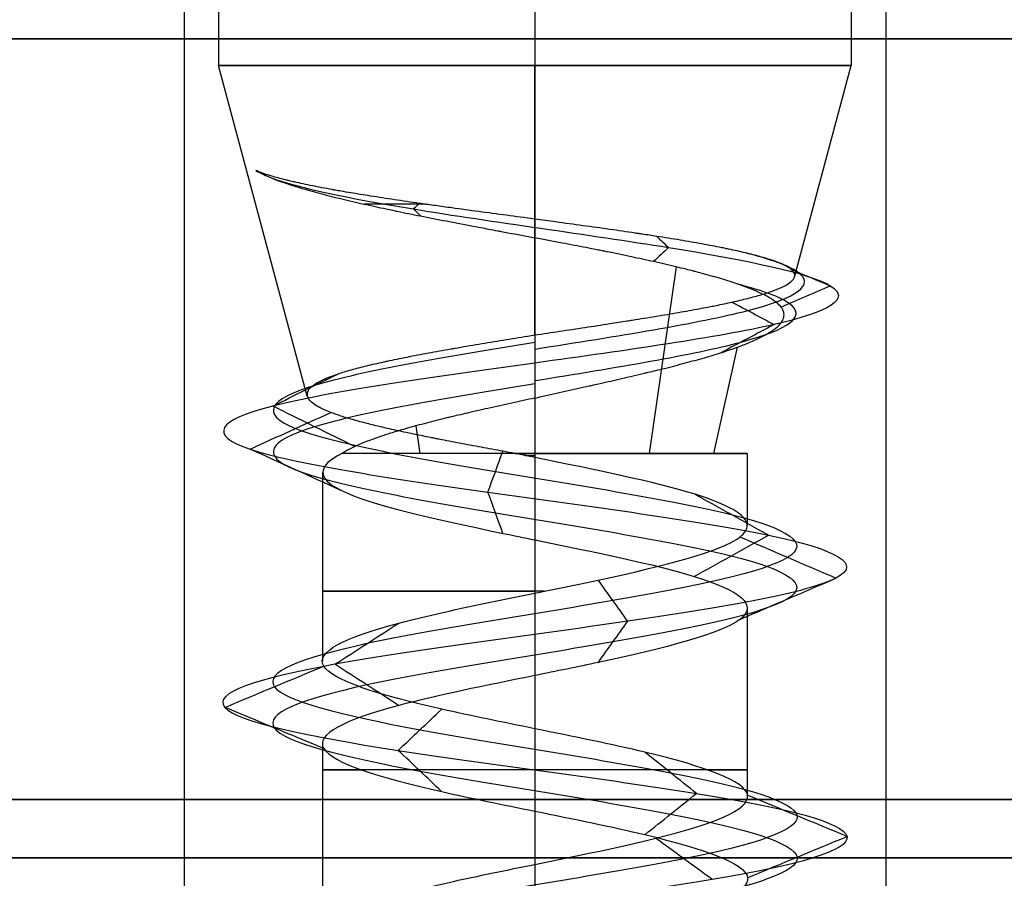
# Model space of a CAD drawing. Header units: millimetres. Extents: x -429 to 422, y -262 to 259.
# Tile 472 of 656: x 120.47 to 128.89, y 195.39 to 202.73. Entities that reach past the tile are written whole.
import ezdxf

# ---------------------------------------------------------------- set-up
doc = ezdxf.new("R2010")
doc.units = ezdxf.units.MM
doc.layers.add('Default', color=7, linetype='Continuous', true_color=0x000000)

msp = doc.modelspace()

# ---------------------------------------------------------------- linework, layer by layer
at = {"layer": 'Default', "color": 9, "true_color": 0xbebcba}
for p, q in [((122.1681, 208.6229, 776.8222), (122.1681, 202.3376, 776.8222)), ((124.8726, 208.6229, 779.5267), (124.8726, 202.3376, 779.5267)), ((124.8726, 208.6229, 774.1177), (124.8726, 202.3376, 774.1177)), ((127.5771, 208.6229, 776.8222), (127.5771, 202.3376, 776.8222)), ((122.9255, 199.5108, 776.8222), (122.1681, 202.3376, 776.8222)), ((124.8726, 201.0239, 779.1747), (124.8726, 202.3376, 779.5267)), ((124.8726, 200.0336, 774.735), (124.8726, 202.3376, 774.1177)), ((127.0922, 200.5283, 776.8222), (127.5771, 202.3376, 776.8222)), ((125.8525, 199.0212, 778.351), (126.0831, 200.6155, 778.7107)), ((126.4014, 199.0212, 775.8423), (126.6063, 199.9297, 775.7109)), ((123.8927, 199.0212, 775.2934), (123.8586, 199.2571, 775.2402)), ((124.8726, 199.0212, 775.0063), (124.8726, 197.8285, 775.0063)), ((126.6885, 199.0212, 776.8222), (126.6879, 198.4078, 776.8222)), ((123.0567, 198.862, 776.8222), (123.0567, 197.2475, 776.8222)), ((126.6885, 197.702, 776.8222), (126.6885, 196.0887, 776.8222)), ((124.8726, 197.1233, 775.0083), (124.8726, 195.5099, 775.0103)), ((123.0567, 196.5438, 776.8222), (123.0567, 194.9315, 776.8222))]:
    msp.add_line(p, q, dxfattribs=at)
at = {"layer": 'Default', "color": 9, "true_color": 0xbebcba, "extrusion": (0, -1, 0)}
for centre, radius, start, end in [((124.8726, 776.8222, -202.3376), 2.7045, 90, 180), ((124.8726, 776.8222, -202.3376), 2.7045, 180, 270), ((124.8726, 776.8222, -201.1519), 2.3868, 113.11621, 127.68407)]:
    msp.add_arc(centre, radius, start, end, dxfattribs=at)
at = {"layer": 'Default', "color": 9, "true_color": 0xbebcba, "extrusion": (0, 1, 0)}
for centre, radius, start, end in [((-124.8726, 776.8222, 202.3376), 2.7045, 90, 180), ((-124.8726, 776.8222, 202.3376), 2.7045, 180, 270), ((-124.8726, 776.8222, 199.0212), 1.8159, 180, 335.32381), ((-124.8726, 776.8222, 199.0212), 1.8159, 84.67619, 90), ((-124.8726, 776.8222, 199.0212), 1.8159, 90, 180), ((-124.8726, 776.8222, 197.845), 1.8159, 267.44382, 90), ((-124.8726, 776.8222, 196.3167), 1.8159, 270, 35.24082), ((-124.8726, 776.8222, 196.3167), 1.8159, 144.57678, 270)]:
    msp.add_arc(centre, radius, start, end, dxfattribs=at)
at = {"layer": 'Default'}
for points in [[(121.8726, 208.0648, 776.8222), (121.8726, 201.5648, 776.8222), (121.8726, 195.0648, 776.8222)], [(124.8726, 208.0648, 779.8222), (124.8726, 201.5648, 779.8222), (124.8726, 195.0648, 779.8222)], [(124.8726, 208.0648, 773.8222), (124.8726, 201.5648, 773.8222), (124.8726, 195.0648, 773.8222)], [(127.8726, 208.0648, 776.8222), (127.8726, 201.5648, 776.8222), (127.8726, 195.0648, 776.8222)], [(-427.1274, 202.5648, 1343.8222), (-3.1274, 202.5648, 1343.8222), (420.8726, 202.5648, 1343.8222)], [(420.8726, 202.5648, 771.8222), (-3.1274, 202.5648, 771.8222), (-427.1274, 202.5648, 771.8222)], [(-427.1274, 196.0648, 1343.8222), (-3.1274, 196.0648, 1343.8222), (420.8726, 196.0648, 1343.8222)], [(420.8726, 196.0648, 771.8222), (-3.1274, 196.0648, 771.8222), (-427.1274, 196.0648, 771.8222)], [(-427.1274, 195.5648, 1343.3222), (-3.1274, 195.5648, 1343.3222), (420.8726, 195.5648, 1343.3222)], [(420.8726, 195.5648, 772.3222), (-3.1274, 195.5648, 772.3222), (-427.1274, 195.5648, 772.3222)]]:
    msp.add_open_spline(points, degree=2, dxfattribs=at)
at = {"layer": 'Default', "color": 9, "true_color": 0xbebcba}
for points, knots in [([(122.4869, 201.4394, 777.4377), (122.51, 201.4255, 777.5127), (122.537, 201.4116, 777.5864), (122.5674, 201.3977, 777.6585), (122.599, 201.3833, 777.7333), (122.6343, 201.3689, 777.8063), (122.6732, 201.3545, 777.8775), (122.7123, 201.34, 777.9491), (122.755, 201.3254, 778.0188), (122.801, 201.3108, 778.0863), (122.8347, 201.3001, 778.1357), (122.8701, 201.2894, 778.1838), (122.9073, 201.2786, 778.2308), (122.9198, 201.275, 778.2465), (122.9325, 201.2714, 778.2621), (122.9453, 201.2678, 778.2775), (122.9531, 201.2656, 778.2868), (122.9609, 201.2635, 778.296), (122.9687, 201.2613, 778.3052), (123.0212, 201.2468, 778.3664), (123.0764, 201.2323, 778.4248), (123.1343, 201.2178, 778.4804), (123.192, 201.2033, 778.5359), (123.2524, 201.1888, 778.5885), (123.3151, 201.1742, 778.6379), (123.377, 201.1599, 778.6867), (123.4413, 201.1455, 778.7325), (123.5077, 201.131, 778.7749), (123.5383, 201.1243, 778.7945), (123.5693, 201.1177, 778.8134), (123.6009, 201.111, 778.8315), (123.6195, 201.107, 778.8422), (123.6383, 201.1031, 778.8527), (123.6573, 201.0991, 778.8629), (123.6702, 201.0964, 778.8699), (123.6831, 201.0937, 778.8767), (123.6961, 201.091, 778.8834), (123.761, 201.0775, 778.9167), (123.8274, 201.0641, 778.9469), (123.895, 201.0506, 778.9736), (123.9667, 201.0363, 779.002), (124.0398, 201.022, 779.0266), (124.1141, 201.0077, 779.0474), (124.1901, 200.993, 779.0687), (124.2673, 200.9783, 779.0861), (124.3454, 200.9636, 779.0995), (124.3886, 200.9554, 779.107), (124.4321, 200.9472, 779.1133), (124.4758, 200.939, 779.1183), (124.502, 200.934, 779.1213), (124.5283, 200.9291, 779.1239), (124.5546, 200.9242, 779.1261), (124.5644, 200.9223, 779.1269), (124.5742, 200.9205, 779.1276), (124.5841, 200.9186, 779.1283), (124.6618, 200.9041, 779.1337), (124.7395, 200.8895, 779.1353), (124.8171, 200.875, 779.1332), (124.8352, 200.8716, 779.1327), (124.8533, 200.8682, 779.132), (124.8726, 200.8644, 779.132)], [-4.145818, -4.145818, -4.145818, -4.145818, -3.836571, -3.836571, -3.836571, -3.516721, -3.516721, -3.516721, -3.19456, -3.19456, -3.19456, -2.958659, -2.958659, -2.958659, -2.879417, -2.879417, -2.879417, -2.831762, -2.831762, -2.831762, -2.514562, -2.514562, -2.514562, -2.198864, -2.198864, -2.198864, -1.887719, -1.887719, -1.887719, -1.744247, -1.744247, -1.744247, -1.65928, -1.65928, -1.65928, -1.601489, -1.601489, -1.601489, -1.313839, -1.313839, -1.313839, -1.009245, -1.009245, -1.009245, -0.696967, -0.696967, -0.696967, -0.523376, -0.523376, -0.523376, -0.419215, -0.419215, -0.419215, -0.380247, -0.380247, -0.380247, -0.073117, -0.073117, -0.073117, 0, 0, 0, 0]), ([(124.8726, 201.0239, 779.1747), (124.8706, 201.0242, 779.1738), (124.8699, 201.0243, 779.1738), (124.8692, 201.0244, 779.1738), (124.7892, 201.035, 779.1766), (124.7093, 201.0457, 779.1754), (124.6298, 201.0563, 779.1704), (124.5502, 201.0669, 779.1654), (124.471, 201.0775, 779.1565), (124.3925, 201.0881, 779.1436), (124.3151, 201.0985, 779.131), (124.2384, 201.1089, 779.1146), (124.1627, 201.1193, 779.0944), (124.1152, 201.1258, 779.0817), (124.068, 201.1323, 779.0675), (124.0214, 201.1388, 779.0517), (124.001, 201.1417, 779.0448), (123.9807, 201.1445, 779.0377), (123.9604, 201.1474, 779.0302), (123.9484, 201.1491, 779.0258), (123.9365, 201.1508, 779.0212), (123.9246, 201.1525, 779.0166), (123.9107, 201.1544, 779.0112), (123.8968, 201.1564, 779.0056), (123.883, 201.1584, 778.9999), (123.811, 201.1687, 778.9703), (123.7407, 201.179, 778.9369), (123.6724, 201.1892, 778.9), (123.602, 201.1998, 778.8621), (123.5336, 201.2103, 778.8205), (123.4674, 201.2208, 778.7756), (123.4095, 201.23, 778.7363), (123.3532, 201.2392, 778.6944), (123.2988, 201.2483, 778.65), (123.2707, 201.253, 778.6272), (123.2432, 201.2578, 778.6038), (123.2162, 201.2625, 778.5797), (123.1995, 201.2654, 778.5649), (123.183, 201.2683, 778.5498), (123.1668, 201.2712, 778.5345), (123.1571, 201.2729, 778.5254), (123.1475, 201.2747, 778.5162), (123.1379, 201.2764, 778.507), (123.0794, 201.287, 778.4502), (123.0237, 201.2976, 778.3906), (122.971, 201.3081, 778.3285), (122.916, 201.3191, 778.2636), (122.8643, 201.3301, 778.1959), (122.8161, 201.3411, 778.1257), (122.8013, 201.3444, 778.1042), (122.7869, 201.3478, 778.0825), (122.7728, 201.3512, 778.0606), (122.7614, 201.3539, 778.0427), (122.7501, 201.3566, 778.0248), (122.7392, 201.3593, 778.0066), (122.6966, 201.3699, 777.9365), (122.6577, 201.3804, 777.8645), (122.6224, 201.3909, 777.7907), (122.5879, 201.4012, 777.7185), (122.557, 201.4114, 777.6446), (122.5299, 201.4217, 777.5694), (122.5143, 201.4276, 777.5259), (122.4999, 201.4335, 777.482), (122.4869, 201.4394, 777.4377)], [-4.147836, -4.147836, -4.147836, -4.147836, -4.143142, -4.143142, -4.143142, -3.830207, -3.830207, -3.830207, -3.518241, -3.518241, -3.518241, -3.211204, -3.211204, -3.211204, -3.018406, -3.018406, -3.018406, -2.93403, -2.93403, -2.93403, -2.883995, -2.883995, -2.883995, -2.825511, -2.825511, -2.825511, -2.520907, -2.520907, -2.520907, -2.207682, -2.207682, -2.207682, -1.933053, -1.933053, -1.933053, -1.791441, -1.791441, -1.791441, -1.704077, -1.704077, -1.704077, -1.652038, -1.652038, -1.652038, -1.332918, -1.332918, -1.332918, -0.999628, -0.999628, -0.999628, -0.897575, -0.897575, -0.897575, -0.814621, -0.814621, -0.814621, -0.49401, -0.49401, -0.49401, -0.18083, -0.18083, -0.18083, 0, 0, 0, 0]), ([(127.0922, 200.5283, 776.8222), (127.0927, 200.5297, 776.832), (127.093, 200.5311, 776.8417), (127.0934, 200.5325, 776.8515), (127.0958, 200.5433, 776.9278), (127.0944, 200.554, 777.0039), (127.0889, 200.5648, 777.0796), (127.0837, 200.5751, 777.1524), (127.0748, 200.5854, 777.2248), (127.0622, 200.5956, 777.2965), (127.0491, 200.6063, 777.3708), (127.032, 200.6169, 777.4444), (127.011, 200.6275, 777.517), (127.0006, 200.6328, 777.553), (126.9892, 200.638, 777.5888), (126.977, 200.6433, 777.6243), (126.9711, 200.6458, 777.6412), (126.965, 200.6483, 777.6581), (126.9588, 200.6508, 777.6749), (126.9547, 200.6524, 777.6857), (126.9506, 200.654, 777.6965), (126.9464, 200.6557, 777.7072), (126.9186, 200.6663, 777.7785), (126.8872, 200.677, 777.8482), (126.8524, 200.6876, 777.9162), (126.8172, 200.6984, 777.985), (126.7785, 200.7091, 778.052), (126.7366, 200.7198, 778.1171), (126.6948, 200.7304, 778.182), (126.6497, 200.7411, 778.2449), (126.6016, 200.7518, 778.3055), (126.578, 200.757, 778.3353), (126.5536, 200.7622, 778.3646), (126.5285, 200.7675, 778.3932), (126.5168, 200.7699, 778.4067), (126.5049, 200.7724, 778.4199), (126.4929, 200.7748, 778.4331), (126.4853, 200.7764, 778.4413), (126.4777, 200.7779, 778.4495), (126.4701, 200.7794, 778.4576), (126.4163, 200.7902, 778.5148), (126.3597, 200.801, 778.5691), (126.3007, 200.8117, 778.6203), (126.2408, 200.8225, 778.6722), (126.1784, 200.8334, 778.721), (126.1136, 200.8442, 778.7663), (126.0488, 200.855, 778.8116), (125.9816, 200.8658, 778.8535), (125.9123, 200.8766, 778.8916), (125.8727, 200.8827, 778.9133), (125.8324, 200.8889, 778.9338), (125.7914, 200.8951, 778.9531), (125.7811, 200.8966, 778.9579), (125.7707, 200.8982, 778.9627), (125.7603, 200.8997, 778.9674), (125.7499, 200.9013, 778.9721), (125.7395, 200.9028, 778.9767), (125.729, 200.9044, 778.9813), (125.6579, 200.9149, 779.0121), (125.5852, 200.9254, 779.0392), (125.5114, 200.9359, 779.0625), (125.4366, 200.9466, 779.0863), (125.3605, 200.9572, 779.1062), (125.2836, 200.9677, 779.1223), (125.2063, 200.9784, 779.1385), (125.1282, 200.989, 779.1509), (125.0495, 200.9996, 779.1594), (124.9908, 201.0075, 779.1658), (124.9318, 201.0154, 779.1701), (124.8726, 201.0239, 779.1747)], [4.427155, 4.427155, 4.427155, 4.427155, 4.465455, 4.465455, 4.465455, 4.763943, 4.763943, 4.763943, 5.049779, 5.049779, 5.049779, 5.345905, 5.345905, 5.345905, 5.493009, 5.493009, 5.493009, 5.563345, 5.563345, 5.563345, 5.608544, 5.608544, 5.608544, 5.908181, 5.908181, 5.908181, 6.211351, 6.211351, 6.211351, 6.514458, 6.514458, 6.514458, 6.66363, 6.66363, 6.66363, 6.73349, 6.73349, 6.73349, 6.777165, 6.777165, 6.777165, 7.084233, 7.084233, 7.084233, 7.394571, 7.394571, 7.394571, 7.704545, 7.704545, 7.704545, 7.881674, 7.881674, 7.881674, 7.926484, 7.926484, 7.926484, 7.971096, 7.971096, 7.971096, 8.274718, 8.274718, 8.274718, 8.582594, 8.582594, 8.582594, 8.89231, 8.89231, 8.89231, 9.124255, 9.124255, 9.124255, 9.124255]), ([(124.8726, 199.4944, 774.8795), (124.8915, 199.4986, 774.8784), (124.9104, 199.5028, 774.8776), (124.9294, 199.5071, 774.877), (124.997, 199.5222, 774.875), (125.0645, 199.5373, 774.8768), (125.1319, 199.5523, 774.8821), (125.2005, 199.5676, 774.8875), (125.2689, 199.5829, 774.8965), (125.3369, 199.5982, 774.9092), (125.3493, 199.601, 774.9115), (125.3618, 199.6038, 774.9139), (125.3742, 199.6066, 774.9165), (125.3936, 199.6109, 774.9205), (125.4129, 199.6153, 774.9248), (125.4321, 199.6196, 774.9293), (125.4931, 199.6334, 774.9438), (125.5535, 199.6472, 774.9611), (125.6129, 199.6609, 774.9811), (125.6794, 199.6763, 775.0035), (125.7447, 199.6916, 775.0293), (125.8087, 199.7068, 775.0584), (125.8197, 199.7095, 775.0634), (125.8308, 199.7121, 775.0685), (125.8417, 199.7148, 775.0738), (125.8637, 199.72, 775.0842), (125.8854, 199.7253, 775.095), (125.9069, 199.7306, 775.1062), (125.9313, 199.7365, 775.1189), (125.9555, 199.7425, 775.1321), (125.9794, 199.7484, 775.1458), (126.041, 199.7638, 775.181), (126.1007, 199.7791, 775.2194), (126.1582, 199.7943, 775.2607), (126.2154, 199.8095, 775.3018), (126.2703, 199.8246, 775.3458), (126.3228, 199.8397, 775.3927), (126.3734, 199.8542, 775.4378), (126.4217, 199.8687, 775.4857), (126.4673, 199.8832, 775.536), (126.4754, 199.8858, 775.545), (126.4834, 199.8884, 775.554), (126.4914, 199.891, 775.563), (126.5042, 199.8951, 775.5777), (126.5167, 199.8992, 775.5925), (126.529, 199.9034, 775.6075), (126.549, 199.9101, 775.6318), (126.5683, 199.9167, 775.6566), (126.5871, 199.9234, 775.6818), (126.6246, 199.9368, 775.7323), (126.6596, 199.95, 775.7845), (126.6922, 199.9633, 775.8382), (126.7293, 199.9783, 775.8993), (126.7632, 199.9934, 775.9624), (126.7939, 200.0084, 776.0272), (126.8248, 200.0234, 776.0924), (126.8525, 200.0385, 776.1593), (126.8768, 200.0535, 776.2276), (126.8805, 200.0559, 776.2382), (126.8842, 200.0582, 776.2488), (126.8878, 200.0605, 776.2595), (126.8912, 200.0628, 776.2697), (126.8946, 200.065, 776.2799), (126.8979, 200.0672, 776.2901), (126.9107, 200.0759, 776.33), (126.9224, 200.0846, 776.3703), (126.9329, 200.0932, 776.4108), (126.9514, 200.1084, 776.4819), (126.9662, 200.1235, 776.5539), (126.9774, 200.1385, 776.6264), (126.9886, 200.1535, 776.6989), (126.9961, 200.1685, 776.7719), (126.9999, 200.1835, 776.8451), (127.0036, 200.1983, 776.9171), (127.0037, 200.213, 776.9894), (127, 200.2277, 777.0616), (126.9995, 200.2297, 777.0714), (126.999, 200.2317, 777.0812), (126.9983, 200.2337, 777.091), (126.9968, 200.2385, 777.1147), (126.9948, 200.2433, 777.1384), (126.9924, 200.2482, 777.162), (126.9885, 200.2561, 777.2009), (126.9835, 200.264, 777.2397), (126.9774, 200.272, 777.2782), (126.9671, 200.2853, 777.3431), (126.9535, 200.2986, 777.4074), (126.937, 200.3118, 777.4709), (126.9186, 200.3265, 777.5415), (126.8965, 200.3412, 777.6112), (126.8709, 200.3559, 777.6797), (126.8448, 200.3708, 777.7494), (126.8151, 200.3857, 777.8178), (126.7819, 200.4005, 777.8848), (126.775, 200.4037, 777.8988), (126.7679, 200.4068, 777.9128), (126.7607, 200.4099, 777.9266), (126.7535, 200.413, 777.9404), (126.7462, 200.416, 777.9541), (126.7387, 200.4191, 777.9677), (126.7218, 200.4261, 777.9984), (126.7042, 200.433, 778.0288), (126.686, 200.44, 778.0587), (126.6465, 200.4549, 778.1233), (126.6039, 200.4698, 778.1859), (126.5583, 200.4847, 778.2462), (126.5126, 200.4996, 778.3066), (126.4639, 200.5144, 778.3649), (126.4124, 200.5293, 778.4206), (126.3614, 200.544, 778.4756), (126.3078, 200.5586, 778.5282), (126.2515, 200.5733, 778.578), (126.243, 200.5755, 778.5855), (126.2344, 200.5777, 778.593), (126.2258, 200.5799, 778.6004), (126.2057, 200.5851, 778.6177), (126.1853, 200.5902, 778.6345), (126.1647, 200.5953, 778.651), (126.1363, 200.6024, 778.6737), (126.1074, 200.6095, 778.6956), (126.0779, 200.6165, 778.7168), (126.0162, 200.6313, 778.7613), (125.9523, 200.646, 778.8024), (125.8863, 200.6607, 778.84), (125.825, 200.6743, 778.8748), (125.7621, 200.6879, 778.9066), (125.6976, 200.7015, 778.9353), (125.628, 200.7162, 778.9663), (125.5566, 200.7309, 778.9936), (125.4838, 200.7455, 779.0174), (125.4724, 200.7478, 779.0211), (125.4611, 200.7501, 779.0247), (125.4497, 200.7524, 779.0282), (125.4333, 200.7556, 779.0333), (125.4169, 200.7589, 779.0381), (125.4005, 200.7622, 779.0428), (125.3704, 200.7681, 779.0514), (125.3402, 200.7741, 779.0593), (125.3098, 200.78, 779.0667), (125.2425, 200.7932, 779.0829), (125.1745, 200.8063, 779.0961), (125.106, 200.8194, 779.1064), (125.0287, 200.8342, 779.118), (124.9508, 200.849, 779.1257), (124.8726, 200.8644, 779.132)], [0, 0, 0, 0, 0.075342, 0.075342, 0.075342, 0.344204, 0.344204, 0.344204, 0.618535, 0.618535, 0.618535, 0.669032, 0.669032, 0.669032, 0.747519, 0.747519, 0.747519, 0.996933, 0.996933, 0.996933, 1.275935, 1.275935, 1.275935, 1.32422, 1.32422, 1.32422, 1.420637, 1.420637, 1.420637, 1.530012, 1.530012, 1.530012, 1.811672, 1.811672, 1.811672, 2.091163, 2.091163, 2.091163, 2.360831, 2.360831, 2.360831, 2.408668, 2.408668, 2.408668, 2.485793, 2.485793, 2.485793, 2.610572, 2.610572, 2.610572, 2.860012, 2.860012, 2.860012, 3.144007, 3.144007, 3.144007, 3.430966, 3.430966, 3.430966, 3.475565, 3.475565, 3.475565, 3.518101, 3.518101, 3.518101, 3.684252, 3.684252, 3.684252, 3.975423, 3.975423, 3.975423, 4.266036, 4.266036, 4.266036, 4.55221, 4.55221, 4.55221, 4.591115, 4.591115, 4.591115, 4.685214, 4.685214, 4.685214, 4.839976, 4.839976, 4.839976, 5.100087, 5.100087, 5.100087, 5.389582, 5.389582, 5.389582, 5.68481, 5.68481, 5.68481, 5.746727, 5.746727, 5.746727, 5.80812, 5.80812, 5.80812, 5.946963, 5.946963, 5.946963, 6.246308, 6.246308, 6.246308, 6.546509, 6.546509, 6.546509, 6.843548, 6.843548, 6.843548, 6.888461, 6.888461, 6.888461, 6.99315, 6.99315, 6.99315, 7.136666, 7.136666, 7.136666, 7.437243, 7.437243, 7.437243, 7.716131, 7.716131, 7.716131, 8.01821, 8.01821, 8.01821, 8.065333, 8.065333, 8.065333, 8.132993, 8.132993, 8.132993, 8.256513, 8.256513, 8.256513, 8.530133, 8.530133, 8.530133, 8.839684, 8.839684, 8.839684, 8.839684]), ([(124.8726, 199.9138, 774.4457), (125.5792, 200.0235, 774.4592), (126.9579, 200.2429, 775.1559), (127.3545, 200.5169, 777.017), (126.8845, 200.6812, 777.9481), (126.6728, 200.7358, 778.2113)], [0, 0, 0, 0, 0.891985, 1.78397, 2.228072, 2.228072, 2.228072, 2.228072]), ([(124.8726, 200.0336, 774.735), (124.9432, 200.0443, 774.7322), (125.0137, 200.0549, 774.7331), (125.0838, 200.0655, 774.7377), (125.1563, 200.0764, 774.7424), (125.2283, 200.0873, 774.751), (125.2998, 200.0981, 774.7633), (125.3717, 200.109, 774.7756), (125.443, 200.1199, 774.7917), (125.5135, 200.1308, 774.8114), (125.5636, 200.1386, 774.8254), (125.6132, 200.1463, 774.8412), (125.6624, 200.1541, 774.8588), (125.6768, 200.1563, 774.864), (125.6913, 200.1586, 774.8693), (125.7057, 200.1609, 774.8748), (125.7747, 200.1719, 774.9012), (125.8423, 200.1828, 774.931), (125.9082, 200.1937, 774.9641), (125.974, 200.2045, 774.9971), (126.0382, 200.2154, 775.0334), (126.1003, 200.2262, 775.0729), (126.1615, 200.2369, 775.1117), (126.2207, 200.2475, 775.1536), (126.2777, 200.2582, 775.1984), (126.303, 200.2629, 775.2183), (126.3278, 200.2676, 775.2387), (126.3522, 200.2723, 775.2598), (126.3674, 200.2753, 775.2729), (126.3825, 200.2782, 775.2863), (126.3974, 200.2812, 775.2999), (126.4055, 200.2828, 775.3074), (126.4136, 200.2844, 775.3148), (126.4216, 200.286, 775.3224), (126.4692, 200.2956, 775.3673), (126.5145, 200.3052, 775.4143), (126.5574, 200.3147, 775.4634), (126.6053, 200.3253, 775.5182), (126.6502, 200.3359, 775.5756), (126.6921, 200.3465, 775.6352), (126.7336, 200.3571, 775.6943), (126.7721, 200.3675, 775.7557), (126.8075, 200.378, 775.819), (126.8239, 200.3829, 775.8483), (126.8396, 200.3877, 775.878), (126.8547, 200.3926, 775.908), (126.8641, 200.3956, 775.927), (126.8734, 200.3987, 775.9461), (126.8823, 200.4017, 775.9653), (126.8889, 200.404, 775.9794), (126.8953, 200.4062, 775.9935), (126.9015, 200.4085, 776.0077), (126.9319, 200.4193, 776.0766), (126.9587, 200.4301, 776.147), (126.982, 200.4408, 776.2185), (127.0055, 200.4516, 776.2906), (127.0254, 200.4625, 776.3638), (127.0416, 200.4733, 776.4379), (127.0571, 200.4835, 776.5083), (127.0692, 200.4937, 776.5794), (127.0779, 200.504, 776.651), (127.0848, 200.512, 776.7072), (127.0895, 200.52, 776.7637), (127.0921, 200.5281, 776.8204), (127.0922, 200.5282, 776.821), (127.0922, 200.5282, 776.8216), (127.0922, 200.5283, 776.8222)], [-9.124255, -9.124255, -9.124255, -9.124255, -8.847521, -8.847521, -8.847521, -8.562669, -8.562669, -8.562669, -8.275865, -8.275865, -8.275865, -8.071348, -8.071348, -8.071348, -8.01094, -8.01094, -8.01094, -7.721153, -7.721153, -7.721153, -7.432151, -7.432151, -7.432151, -7.147631, -7.147631, -7.147631, -7.021369, -7.021369, -7.021369, -6.942199, -6.942199, -6.942199, -6.899099, -6.899099, -6.899099, -6.642862, -6.642862, -6.642862, -6.35711, -6.35711, -6.35711, -6.072963, -6.072963, -6.072963, -5.941257, -5.941257, -5.941257, -5.858091, -5.858091, -5.858091, -5.797194, -5.797194, -5.797194, -5.502003, -5.502003, -5.502003, -5.204528, -5.204528, -5.204528, -4.921746, -4.921746, -4.921746, -4.69943, -4.69943, -4.69943, -4.6971, -4.6971, -4.6971, -4.6971]), ([(124.8726, 199.6441, 774.5179), (125.5577, 199.7538, 774.5314), (126.8937, 199.9732, 775.2077), (127.277, 200.2475, 777.0128), (126.8194, 200.4121, 777.9153), (126.6127, 200.467, 778.1708)], [0, 0, 0, 0, 0.891985, 1.78397, 2.23018, 2.23018, 2.23018, 2.23018]), ([(124.7041, 199.0212, 778.6303), (124.6688, 199.027, 778.6313), (124.6338, 199.0335, 778.6288), (124.5989, 199.0399, 778.6253), (124.5365, 199.0514, 778.6189), (124.4747, 199.0628, 778.609), (124.4134, 199.0742, 778.5958), (124.3506, 199.0859, 778.5823), (124.2884, 199.0975, 778.5653), (124.2272, 199.1092, 778.545), (124.1688, 199.1203, 778.5257), (124.1113, 199.1313, 778.5034), (124.0549, 199.1424, 778.4782), (124.0433, 199.1447, 778.4731), (124.0318, 199.147, 778.4678), (124.0203, 199.1492, 778.4624), (124.0095, 199.1514, 778.4573), (123.9988, 199.1535, 778.4522), (123.9881, 199.1556, 778.4469), (123.9286, 199.1675, 778.4176), (123.8708, 199.1793, 778.3853), (123.8147, 199.191, 778.3501), (123.7579, 199.2029, 778.3145), (123.7029, 199.2148, 778.276), (123.6501, 199.2266, 778.2348), (123.5959, 199.2388, 778.1925), (123.544, 199.2509, 778.1475), (123.4945, 199.263, 778.0997), (123.4756, 199.2676, 778.0815), (123.4571, 199.2722, 778.0628), (123.4389, 199.2769, 778.0438), (123.4318, 199.2787, 778.0363), (123.4247, 199.2805, 778.0288), (123.4177, 199.2823, 778.0212), (123.4102, 199.2842, 778.0131), (123.4028, 199.2862, 778.005), (123.3955, 199.2881, 777.9968), (123.3502, 199.3001, 777.9461), (123.3078, 199.3119, 777.8931), (123.2685, 199.3238, 777.8382), (123.2298, 199.3355, 777.784), (123.1941, 199.3471, 777.7278), (123.1617, 199.3587, 777.6698), (123.1502, 199.3628, 777.6493), (123.1391, 199.367, 777.6284), (123.1284, 199.3711, 777.6074), (123.0984, 199.3827, 777.5482), (123.0717, 199.3943, 777.4871), (123.0484, 199.4058, 777.4246), (123.0438, 199.4081, 777.4123), (123.0393, 199.4104, 777.3999), (123.035, 199.4127, 777.3875), (123.032, 199.4143, 777.379), (123.0291, 199.4158, 777.3704), (123.0262, 199.4174, 777.3618), (123.0054, 199.4288, 777.2993), (122.988, 199.4402, 777.2358), (122.9738, 199.4515, 777.1715), (122.9591, 199.4632, 777.1049), (122.9479, 199.4749, 777.0375), (122.9402, 199.4865, 776.9695), (122.9323, 199.4983, 776.9011), (122.928, 199.51, 776.8322), (122.9272, 199.5218, 776.763), (122.9269, 199.5265, 776.7351), (122.9271, 199.5312, 776.7071), (122.9279, 199.536, 776.6791), (122.9283, 199.5382, 776.666), (122.9288, 199.5404, 776.6528), (122.9294, 199.5426, 776.6397), (122.93, 199.5447, 776.6275), (122.9307, 199.5468, 776.6154), (122.9315, 199.5488, 776.6032), (122.936, 199.5606, 776.5336), (122.9441, 199.5723, 776.4643), (122.9556, 199.584, 776.3958), (122.9672, 199.5958, 776.3271), (122.9822, 199.6075, 776.2591), (123.0007, 199.6191, 776.1921), (123.0189, 199.6306, 776.1261), (123.0405, 199.6421, 776.0611), (123.0654, 199.6536, 775.9974), (123.075, 199.658, 775.9729), (123.0851, 199.6624, 775.9487), (123.0957, 199.6668, 775.9246), (123.1021, 199.6694, 775.9101), (123.1086, 199.6721, 775.8957), (123.1154, 199.6748, 775.8813), (123.1197, 199.6765, 775.8721), (123.1241, 199.6782, 775.8629), (123.1286, 199.6799, 775.8537), (123.1484, 199.6874, 775.8133), (123.1696, 199.6949, 775.7738), (123.1922, 199.7024, 775.7351), (123.2262, 199.7137, 775.6769), (123.2633, 199.7249, 775.6208), (123.3033, 199.7361, 775.5667), (123.3443, 199.7475, 775.5114), (123.3883, 199.759, 775.4582), (123.4351, 199.7704, 775.4073), (123.4807, 199.7815, 775.3577), (123.5289, 199.7927, 775.3104), (123.5796, 199.8038, 775.2653), (123.5901, 199.8061, 775.256), (123.6007, 199.8084, 775.2467), (123.6114, 199.8107, 775.2376), (123.6652, 199.8223, 775.1916), (123.7213, 199.8339, 775.1485), (123.7794, 199.8454, 775.1082), (123.8382, 199.857, 775.0675), (123.899, 199.8687, 775.0298), (123.9617, 199.8802, 774.9951), (124.024, 199.8918, 774.9607), (124.0882, 199.9033, 774.9292), (124.1539, 199.9148, 774.9011), (124.1651, 199.9168, 774.8962), (124.1763, 199.9188, 774.8915), (124.1876, 199.9207, 774.8869), (124.2548, 199.9324, 774.8595), (124.3232, 199.9441, 774.8355), (124.3926, 199.9557, 774.8152), (124.4616, 199.9672, 774.795), (124.5315, 199.9787, 774.7783), (124.6021, 199.9902, 774.7655), (124.6709, 200.0014, 774.7529), (124.7403, 200.0125, 774.744), (124.8102, 200.0237, 774.7387), (124.831, 200.027, 774.7372), (124.8518, 200.0303, 774.7359), (124.8726, 200.0336, 774.735)], [-7.818365, -7.818365, -7.818365, -7.818365, -7.679716, -7.679716, -7.679716, -7.432427, -7.432427, -7.432427, -7.178242, -7.178242, -7.178242, -6.93508, -6.93508, -6.93508, -6.885083, -6.885083, -6.885083, -6.838119, -6.838119, -6.838119, -6.576876, -6.576876, -6.576876, -6.31245, -6.31245, -6.31245, -6.041448, -6.041448, -6.041448, -5.937888, -5.937888, -5.937888, -5.897046, -5.897046, -5.897046, -5.85377, -5.85377, -5.85377, -5.586514, -5.586514, -5.586514, -5.324332, -5.324332, -5.324332, -5.231387, -5.231387, -5.231387, -4.96897, -4.96897, -4.96897, -4.917172, -4.917172, -4.917172, -4.881431, -4.881431, -4.881431, -4.62208, -4.62208, -4.62208, -4.352964, -4.352964, -4.352964, -4.081141, -4.081141, -4.081141, -3.970926, -3.970926, -3.970926, -3.919207, -3.919207, -3.919207, -3.871252, -3.871252, -3.871252, -3.596982, -3.596982, -3.596982, -3.322886, -3.322886, -3.322886, -3.053428, -3.053428, -3.053428, -2.950047, -2.950047, -2.950047, -2.887573, -2.887573, -2.887573, -2.847408, -2.847408, -2.847408, -2.670707, -2.670707, -2.670707, -2.405793, -2.405793, -2.405793, -2.134212, -2.134212, -2.134212, -1.868348, -1.868348, -1.868348, -1.81294, -1.81294, -1.81294, -1.53466, -1.53466, -1.53466, -1.25324, -1.25324, -1.25324, -0.972478, -0.972478, -0.972478, -0.924484, -0.924484, -0.924484, -0.63955, -0.63955, -0.63955, -0.357143, -0.357143, -0.357143, -0.081929, -0.081929, -0.081929, 0, 0, 0, 0]), ([(124.8726, 199.4944, 774.8795), (124.8068, 199.4803, 774.8834), (124.7414, 199.4662, 774.8908), (124.6767, 199.4522, 774.9016), (124.6073, 199.4371, 774.9132), (124.5387, 199.422, 774.9288), (124.4711, 199.4068, 774.948), (124.4119, 199.3935, 774.9648), (124.3535, 199.3802, 774.9845), (124.2961, 199.3669, 775.007), (124.2691, 199.3606, 775.0175), (124.2424, 199.3543, 775.0286), (124.2158, 199.348, 775.0404), (124.1957, 199.3432, 775.0493), (124.1757, 199.3384, 775.0585), (124.1559, 199.3336, 775.0681), (124.144, 199.3308, 775.0739), (124.1322, 199.3279, 775.0797), (124.1204, 199.325, 775.0857), (124.0604, 199.3103, 775.1162), (124.002, 199.2957, 775.1497), (123.9457, 199.281, 775.186), (123.8894, 199.2663, 775.2222), (123.8351, 199.2516, 775.2612), (123.783, 199.2369, 775.3028), (123.7376, 199.224, 775.3391), (123.6939, 199.2111, 775.3774), (123.652, 199.1982, 775.4177), (123.6352, 199.193, 775.4339), (123.6186, 199.1878, 775.4504), (123.6024, 199.1825, 775.4672), (123.5955, 199.1803, 775.4744), (123.5886, 199.1781, 775.4816), (123.5818, 199.1759, 775.4889), (123.5747, 199.1735, 775.4965), (123.5677, 199.1712, 775.5041), (123.5608, 199.1689, 775.5118), (123.517, 199.1543, 775.5603), (123.476, 199.1396, 775.6109), (123.438, 199.125, 775.6635), (123.4, 199.1103, 775.7161), (123.365, 199.0956, 775.7707), (123.3332, 199.0809, 775.8273), (123.3012, 199.066, 775.8843), (123.2725, 199.0511, 775.9432), (123.2471, 199.0361, 776.0038), (123.2389, 199.0312, 776.0235), (123.231, 199.0263, 776.0434), (123.2225, 199.0212, 776.0641)], [-2.842691, -2.842691, -2.842691, -2.842691, -2.581519, -2.581519, -2.581519, -2.302238, -2.302238, -2.302238, -2.057603, -2.057603, -2.057603, -1.942403, -1.942403, -1.942403, -1.854962, -1.854962, -1.854962, -1.802464, -1.802464, -1.802464, -1.535376, -1.535376, -1.535376, -1.269797, -1.269797, -1.269797, -1.038664, -1.038664, -1.038664, -0.945671, -0.945671, -0.945671, -0.905994, -0.905994, -0.905994, -0.864777, -0.864777, -0.864777, -0.60573, -0.60573, -0.60573, -0.34739, -0.34739, -0.34739, -0.086463, -0.086463, -0.086463, 0, 0, 0, 0]), ([(123.2225, 199.0212, 776.0641), (123.0118, 198.9164, 776.5331), (122.9949, 198.6888, 777.7632), (124.089, 198.4425, 778.5917), (124.7815, 198.3013, 778.6392), (124.8726, 198.2828, 778.6381)], [-5.139643, -5.139643, -5.139643, -5.139643, -2.949561, -0.387805, 0, 0, 0, 0]), ([(126.6879, 198.4078, 776.8222), (126.6836, 198.4968, 777.2606), (126.5233, 198.5858, 777.7013), (126.2341, 198.6749, 778.0277), (125.8964, 198.7788, 778.4086), (125.383, 198.8827, 778.6336), (124.8726, 198.9869, 778.6381)], [-3.889128, -3.889128, -3.889128, -3.889128, -2.084324, -2.084324, -2.084324, 0, 0, 0, 0]), ([(124.8726, 196.6688, 778.6381), (124.5973, 196.7245, 778.6386), (124.3223, 196.7802, 778.5797), (124.0768, 196.8359, 778.4601), (123.5367, 196.9585, 778.1969), (123.1398, 197.0811, 777.6399), (123.0673, 197.2037, 777.0434), (122.9949, 197.3263, 776.4469), (123.247, 197.4489, 775.8109), (123.7084, 197.5715, 775.4262), (124.1698, 197.6941, 775.0414), (124.8405, 197.8167, 774.9078), (125.4139, 197.9393, 775.0863), (125.9874, 198.0619, 775.2648), (126.4636, 198.1845, 775.7553), (126.6249, 198.3071, 776.3337), (126.669, 198.3406, 776.492), (126.6895, 198.3742, 776.6569), (126.6879, 198.4078, 776.8222)], [-15.608782, -15.608782, -15.608782, -15.608782, -14.513515, -14.513515, -14.513515, -12.027044, -12.027044, -12.027044, -9.540542, -9.540542, -9.540542, -7.054719, -7.054719, -7.054719, -4.569483, -4.569483, -4.569483, -3.889128, -3.889128, -3.889128, -3.889128]), ([(124.8726, 198.2828, 778.6381), (125.383, 198.1786, 778.6336), (126.502, 197.952, 778.1432), (126.9399, 197.6029, 776.2458), (125.8426, 197.3205, 775.1156), (125.0563, 197.1606, 775.0066), (124.8726, 197.1233, 775.0083)], [-16.692913, -16.692913, -16.692913, -16.692913, -14.447297, -11.798626, -9.149955, -8.344764, -8.344764, -8.344764, -8.344764]), ([(124.8726, 197.1233, 775.0083), (124.4521, 197.038, 775.0123), (123.4225, 196.8301, 775.3684), (122.7428, 196.4996, 777.0828), (123.7172, 196.1986, 778.4501), (124.5973, 196.0203, 778.6386), (124.8726, 195.9646, 778.6381)], [-8.344764, -8.344764, -8.344764, -8.344764, -6.501284, -3.852612, -1.203941, 0, 0, 0, 0]), ([(124.8726, 195.5099, 775.0103), (125.2391, 195.5841, 775.0124), (125.6065, 195.6584, 775.1204), (125.9058, 195.7326, 775.3271), (126.4002, 195.8552, 775.6684), (126.7088, 195.9778, 776.2788), (126.6907, 196.1004, 776.8793), (126.6725, 196.223, 777.4799), (126.3276, 196.3456, 778.0705), (125.8136, 196.4682, 778.3814), (125.5333, 196.535, 778.5509), (125.2028, 196.6018, 778.6372), (124.8726, 196.6688, 778.6381)], [-7.796772, -7.796772, -7.796772, -7.796772, -6.291562, -6.291562, -6.291562, -3.805314, -3.805314, -3.805314, -1.319095, -1.319095, -1.319095, 0, 0, 0, 0]), ([(124.8726, 195.9646, 778.6381), (125.2028, 195.8977, 778.6372), (126.1396, 195.7082, 778.3925), (127.0174, 195.3962, 776.8892), (126.2133, 195.0768, 775.2988), (125.2391, 194.88, 775.0124), (124.8726, 194.8057, 775.0103)], [-16.677476, -16.677476, -16.677476, -16.677476, -15.23459, -12.588179, -9.941768, -8.339348, -8.339348, -8.339348, -8.339348]), ([(124.8726, 194.3506, 778.6381), (124.416, 194.4437, 778.6337), (123.9568, 194.5365, 778.4585), (123.6258, 194.6292, 778.1471), (123.1885, 194.7518, 777.7355), (122.9752, 194.8744, 777.0859), (123.0835, 194.997, 776.4953), (123.1918, 195.1196, 775.9046), (123.6216, 195.2422, 775.3729), (124.1765, 195.3648, 775.1431), (124.3954, 195.4132, 775.0525), (124.6338, 195.4615, 775.0089), (124.8726, 195.5099, 775.0103)], [-15.598746, -15.598746, -15.598746, -15.598746, -13.74817, -13.74817, -13.74817, -11.262851, -11.262851, -11.262851, -8.777429, -8.777429, -8.777429, -7.796772, -7.796772, -7.796772, -7.796772])]:
    msp.add_open_spline(points, degree=3, knots=knots, dxfattribs=at)
for points, degree in [([(122.4869, 201.4394, 777.4377), (122.6568, 201.3297, 778.1504), (123.6754, 201.1103, 779.4209), (126.1661, 200.7812, 779.4273), (127.7575, 200.4521, 777.4611), (127.2151, 200.123, 774.9482), (125.6652, 199.9036, 774.1698), (124.8726, 199.7939, 774.1563)], 3), ([(123.8833, 201.1578, 778.9998), (123.8675, 201.142, 779.0347), (123.8517, 201.1261, 779.0695), (123.8359, 201.1103, 779.1043)], 3), ([(123.8359, 201.1103, 779.1043), (123.8557, 201.0905, 779.0607), (123.8755, 201.0707, 779.0172), (123.8953, 201.0509, 778.9736)], 3), ([(124.8726, 200.8644, 779.132), (124.8726, 200.9441, 779.1534), (124.8726, 201.0239, 779.1747)], 2), ([(125.9123, 200.877, 778.8917), (125.9469, 200.845, 778.9607), (125.9816, 200.8131, 779.0296), (126.0162, 200.7812, 779.0985)], 3), ([(124.8726, 200.8644, 779.132), (124.8726, 199.9428, 778.885), (124.8726, 199.0212, 778.6381)], 2), ([(126.0162, 200.7812, 779.0985), (125.9729, 200.7413, 779.0123), (125.9295, 200.7013, 778.926), (125.8862, 200.6614, 778.8397)], 3), ([(127.0623, 200.5959, 777.2965), (127.1755, 200.5479, 777.321), (127.2887, 200.5, 777.3455), (127.4019, 200.4521, 777.37)], 3), ([(127.4019, 200.4521, 777.37), (127.2603, 200.3922, 777.3393), (127.1188, 200.3323, 777.3087), (126.9772, 200.2723, 777.278)], 3), ([(126.5574, 200.3148, 775.4633), (126.6776, 200.2508, 775.3663), (126.7978, 200.1869, 775.2694), (126.918, 200.123, 775.1724)], 3), ([(126.918, 200.123, 775.1724), (126.7678, 200.0431, 775.2936), (126.6175, 199.9632, 775.4148), (126.4673, 199.8833, 775.536)], 3), ([(124.8726, 200.0336, 774.735), (124.8726, 199.9138, 774.4457), (124.8726, 199.7939, 774.1563)], 2), ([(124.8726, 199.9705, 774.5826), (124.1284, 199.8479, 774.5826), (122.6528, 199.6027, 775.3829), (122.4579, 199.2349, 777.9095), (124.4751, 198.8671, 779.438), (126.8532, 198.4993, 778.5775), (127.4221, 198.1315, 776.1114), (125.6599, 197.7638, 774.2956), (123.1783, 197.396, 774.7891), (122.2454, 197.0282, 777.1412), (123.7141, 196.6604, 779.2017), (126.2418, 196.2926, 779.0871), (127.5179, 195.9248, 776.9021), (126.376, 195.5571, 774.6442), (123.8598, 195.1893, 774.3771), (122.2694, 194.8215, 776.3452), (123.0586, 194.4537, 778.7493), (125.506, 194.0859, 779.3918), (127.3744, 193.7181, 777.6855), (126.9559, 193.3503, 775.19), (124.6331, 192.9826, 774.1865), (122.5292, 192.6148, 775.5923), (122.5674, 192.247, 778.1223), (124.7128, 191.8792, 779.4639), (127.0043, 191.5114, 778.3907), (127.3472, 191.1436, 775.8837), (125.4281, 190.7759, 774.2346), (123.0012, 190.4081, 774.9508), (122.285, 190.0403, 777.3777), (123.9341, 189.6725, 779.2968), (126.4411, 189.3047, 778.9539), (127.5143, 188.9369, 776.6624), (126.1727, 188.5692, 774.517), (123.6427, 188.2014, 774.4788), (122.2369, 187.8336, 776.5827), (123.2404, 187.4658, 778.9055), (125.7359, 187.098, 779.324), (127.4422, 186.7302, 777.4556), (126.7997, 186.3624, 775.0082), (124.3956, 185.9947, 774.219), (122.4275, 185.6269, 775.8094), (122.6946, 185.2591, 778.3256), (124.9525, 184.8913, 779.4675), (127.1375, 184.5235, 778.1914), (127.2521, 184.1557, 775.6636), (125.1916, 183.788, 774.195), (122.8396, 183.4202, 775.1279), (122.3459, 183.0524, 777.6096), (124.1619, 182.6846, 779.3715), (126.6276, 182.3168, 778.8032), (127.489, 181.949, 776.424), (125.9588, 181.5813, 774.4088), (123.4357, 181.2135, 774.5997), (122.2261, 180.8457, 776.8222), (123.4357, 180.4779, 779.0447), (125.9588, 180.1101, 779.2356), (127.489, 179.7423, 777.2204), (126.6276, 179.3745, 774.8413), (124.1619, 179.0068, 774.2729), (122.3459, 178.639, 776.0349), (122.8396, 178.2712, 778.5166), (125.1916, 177.9034, 779.4494), (127.2521, 177.5356, 777.9808), (127.1375, 177.1678, 775.4531), (124.9525, 176.8001, 774.1769), (122.6946, 176.4323, 775.3188), (122.4275, 176.0645, 777.835), (124.3956, 175.6967, 779.4254), (126.7997, 175.3289, 778.6362), (127.4422, 174.9611, 776.1889), (125.7359, 174.5934, 774.3205), (123.2404, 174.2256, 774.7389), (122.2369, 173.8578, 777.0617), (123.6427, 173.49, 779.1656), (126.1727, 173.1222, 779.1274), (127.5143, 172.7544, 776.982), (126.4411, 172.3866, 774.6906), (123.9341, 172.0189, 774.3477), (122.285, 171.6511, 776.2668), (123.0012, 171.2833, 778.6936), (125.4281, 170.9155, 779.4098), (127.3472, 170.5477, 777.7607), (127.0043, 170.1799, 775.2537), (124.7128, 169.8122, 774.1805), (122.5674, 169.4444, 775.5221), (122.5292, 169.0766, 778.0521), (124.6331, 168.7088, 779.4579), (126.9559, 168.341, 778.4544), (127.3744, 167.9732, 775.9589), (125.506, 167.6055, 774.2526), (123.0586, 167.2377, 774.8952), (122.2694, 166.8699, 777.2993), (123.8598, 166.5021, 779.2673), (126.376, 166.1343, 779.0003), (127.5179, 165.7665, 776.7423), (126.2418, 165.3987, 774.5574), (123.7141, 165.031, 774.4428), (122.2454, 164.6632, 776.5032), (123.1783, 164.2954, 778.8553), (125.6599, 163.9276, 779.3488), (127.4221, 163.5598, 777.533), (126.8532, 163.192, 775.067), (124.4751, 162.8243, 774.2064), (122.4579, 162.4565, 775.7349), (122.6528, 162.0887, 778.2615), (124.1284, 161.8435, 779.0619), (124.8726, 161.7209, 779.0619)], 3), ([(124.8726, 199.7939, 774.1563), (123.9868, 199.6713, 774.1563), (122.2304, 199.4261, 775.109), (121.9984, 199.0583, 778.1164), (124.3994, 198.6906, 779.9359), (127.2302, 198.3228, 778.9115), (127.9073, 197.955, 775.9761), (125.8097, 197.5872, 773.8148), (122.8559, 197.2194, 774.4022), (121.7454, 196.8516, 777.202), (123.4936, 196.4839, 779.6545), (126.5023, 196.1161, 779.5181), (128.0214, 195.7483, 776.9174), (126.6621, 195.3805, 774.2297), (123.6671, 195.0127, 773.9118), (121.774, 194.6449, 776.2544), (122.7134, 194.2772, 779.116), (125.6265, 193.9094, 779.8809), (127.8505, 193.5416, 777.8498), (127.3524, 193.1738, 774.8794), (124.5875, 192.806, 773.6849), (122.0833, 192.4382, 775.3582), (122.1287, 192.0704, 778.3698), (124.6824, 191.7027, 779.9667), (127.4099, 191.3349, 778.6892), (127.8181, 190.9671, 775.7051), (125.5338, 190.5993, 773.7422), (122.6451, 190.2315, 774.5947), (121.7926, 189.8637, 777.4834), (123.7555, 189.496, 779.7677), (126.7396, 189.1282, 779.3595), (128.0171, 188.7604, 776.632), (126.4202, 188.3926, 774.0783), (123.4086, 188.0248, 774.0329), (121.7353, 187.657, 776.5371), (122.9298, 187.2893, 779.302), (125.9002, 186.9215, 779.8001), (127.9313, 186.5537, 777.5761), (127.1664, 186.1859, 774.663), (124.3048, 185.8181, 773.7236), (121.9622, 185.4503, 775.6167), (122.2801, 185.0825, 778.6117), (124.9678, 184.7148, 779.971), (127.5685, 184.347, 778.4519), (127.7049, 183.9792, 775.4432), (125.2523, 183.6114, 773.695), (122.4526, 183.2436, 774.8054), (121.8651, 182.8758, 777.7594), (124.0267, 182.5081, 779.8567), (126.9616, 182.1403, 779.1802), (127.9869, 181.7725, 776.3482), (126.1655, 181.4047, 773.9496), (123.1622, 181.0369, 774.1768), (121.7224, 180.6691, 776.8222), (123.1622, 180.3014, 779.4676), (126.1655, 179.9336, 779.6949), (127.9869, 179.5658, 777.2962), (126.9616, 179.198, 774.4643), (124.0267, 178.8302, 773.7877), (121.8651, 178.4624, 775.885), (122.4526, 178.0946, 778.839), (125.2523, 177.7269, 779.9494), (127.7049, 177.3591, 778.2013), (127.5685, 176.9913, 775.1925), (124.9678, 176.6235, 773.6735), (122.2801, 176.2557, 775.0327), (121.9622, 175.8879, 778.0277), (124.3048, 175.5202, 779.9208), (127.1664, 175.1524, 778.9814), (127.9313, 174.7846, 776.0683), (125.9002, 174.4168, 773.8443), (122.9298, 174.049, 774.3424), (121.7353, 173.6812, 777.1073), (123.4086, 173.3134, 779.6116), (126.4202, 172.9457, 779.5661), (128.0171, 172.5779, 777.0124), (126.7396, 172.2101, 774.2849), (123.7555, 171.8423, 773.8767), (121.7926, 171.4745, 776.161), (122.6451, 171.1067, 779.0497), (125.5338, 170.739, 779.9022), (127.8181, 170.3712, 777.9393), (127.4099, 170.0034, 774.9552), (124.6824, 169.6356, 773.6778), (122.1287, 169.2678, 775.2747), (122.0833, 168.9, 778.2862), (124.5875, 168.5323, 779.9595), (127.3524, 168.1645, 778.765), (127.8505, 167.7967, 775.7946), (125.6265, 167.4289, 773.7636), (122.7134, 167.0611, 774.5284), (121.774, 166.6933, 777.3901), (123.6671, 166.3255, 779.7326), (126.6621, 165.9578, 779.4148), (128.0214, 165.59, 776.7271), (126.5023, 165.2222, 774.1263), (123.4936, 164.8544, 773.9899), (121.7454, 164.4866, 776.4425), (122.8559, 164.1188, 779.2422), (125.8097, 163.7511, 779.8297), (127.9073, 163.3833, 777.6683), (127.2302, 163.0155, 774.7329), (124.3994, 162.6477, 773.7086), (121.9984, 162.2799, 775.528), (122.2304, 161.9121, 778.5354), (123.9868, 161.6669, 779.4881), (124.8726, 161.5444, 779.4881)], 3), ([(124.8726, 199.7939, 774.1563), (124.8726, 199.6441, 774.5179), (124.8726, 199.4944, 774.8795)], 2), ([(122.6308, 199.4261, 775.3721), (122.8179, 199.5183, 775.4931), (123.005, 199.6105, 775.6141), (123.1921, 199.7026, 775.7351)], 3), ([(124.8726, 199.6174, 774.5826), (124.1284, 199.4948, 774.5826), (122.6528, 199.2496, 775.3829), (122.458, 198.8818, 777.9095), (124.4751, 198.514, 779.438), (126.8532, 198.1462, 778.5775), (127.4221, 197.7784, 776.1114), (125.6599, 197.4107, 774.2956), (123.1783, 197.0429, 774.7891), (122.2454, 196.6751, 777.1412), (123.7141, 196.3073, 779.2016), (126.2417, 195.9395, 779.087), (127.5179, 195.5717, 776.9021), (126.376, 195.2039, 774.6442), (123.8598, 194.8362, 774.3772), (122.2695, 194.4684, 776.3452), (123.0586, 194.1006, 778.7492), (125.506, 193.7328, 779.3918), (127.3743, 193.365, 777.6855), (126.9559, 192.9972, 775.1901), (124.6331, 192.6295, 774.1866), (122.5292, 192.2617, 775.5923), (122.5675, 191.8939, 778.1223), (124.7128, 191.5261, 779.4639), (127.0042, 191.1583, 778.3907), (127.3471, 190.7905, 775.8838), (125.4281, 190.4228, 774.2347), (123.0012, 190.055, 774.9509), (122.2851, 189.6872, 777.3777), (123.9341, 189.3194, 779.2967), (126.4411, 188.9516, 778.9538), (127.5143, 188.5838, 776.6624), (126.1727, 188.216, 774.5171), (123.6427, 187.8483, 774.4789), (122.237, 187.4805, 776.5827), (123.2405, 187.1127, 778.9055), (125.7359, 186.7449, 779.3239), (127.4422, 186.3771, 777.4556), (126.7996, 186.0093, 775.0082), (124.3956, 185.6416, 774.2191), (122.4276, 185.2738, 775.8094), (122.6946, 184.906, 778.3256), (124.9525, 184.5382, 779.4675), (127.1374, 184.1704, 778.1913), (127.252, 183.8026, 775.6637), (125.1916, 183.4348, 774.195), (122.8396, 183.0671, 775.1279), (122.3459, 182.6993, 777.6096), (124.1619, 182.3315, 779.3715), (126.6276, 181.9637, 778.8031), (127.489, 181.5959, 776.424), (125.9588, 181.2281, 774.4089), (123.4357, 180.8604, 774.5998), (122.2261, 180.4926, 776.8222), (123.4357, 180.1248, 779.0447), (125.9588, 179.757, 779.2356), (127.489, 179.3892, 777.2204), (126.6276, 179.0214, 774.8413), (124.1619, 178.6537, 774.2729), (122.3459, 178.2859, 776.0349), (122.8396, 177.9181, 778.5165), (125.1916, 177.5503, 779.4494), (127.252, 177.1825, 777.9808), (127.1374, 176.8147, 775.4531), (124.9525, 176.4469, 774.1769), (122.6946, 176.0792, 775.3188), (122.4276, 175.7114, 777.835), (124.3956, 175.3436, 779.4254), (126.7996, 174.9758, 778.6362), (127.4422, 174.608, 776.1889), (125.7359, 174.2402, 774.3205), (123.2405, 173.8725, 774.7389), (122.237, 173.5047, 777.0617), (123.6427, 173.1369, 779.1656), (126.1727, 172.7691, 779.1274), (127.5143, 172.4013, 776.982), (126.4411, 172.0335, 774.6906), (123.9341, 171.6658, 774.3477), (122.2851, 171.298, 776.2668), (123.0012, 170.9302, 778.6936), (125.4281, 170.5624, 779.4098), (127.3471, 170.1946, 777.7607), (127.0042, 169.8268, 775.2537), (124.7128, 169.459, 774.1805), (122.5675, 169.0913, 775.5221), (122.5292, 168.7235, 778.0521), (124.6331, 168.3557, 779.4579), (126.9559, 167.9879, 778.4544), (127.3743, 167.6201, 775.9589), (125.506, 167.2523, 774.2526), (123.0586, 166.8846, 774.8952), (122.2695, 166.5168, 777.2993), (123.8598, 166.149, 779.2673), (126.376, 165.7812, 779.0002), (127.5179, 165.4134, 776.7423), (126.2417, 165.0456, 774.5574), (123.7141, 164.6779, 774.4428), (122.2454, 164.3101, 776.5032), (123.1783, 163.9423, 778.8553), (125.6599, 163.5745, 779.3488), (127.4221, 163.2067, 777.533), (126.8532, 162.8389, 775.067), (124.4751, 162.4711, 774.2064), (122.458, 162.1034, 775.7349), (122.6528, 161.7356, 778.2615), (124.1284, 161.4904, 779.0618), (124.8726, 161.3678, 779.0618)], 3), ([(122.4372, 199.0583, 777.9184), (122.6675, 199.1628, 777.8148), (122.8979, 199.2672, 777.7111), (123.1282, 199.3716, 777.6074)], 3), ([(123.3357, 199.0789, 775.8281), (123.1008, 199.1946, 775.6761), (122.8658, 199.3104, 775.5241), (122.6308, 199.4261, 775.3721)], 3), ([(123.2146, 198.7059, 777.5685), (122.9555, 198.8234, 777.6851), (122.6964, 198.9409, 777.8018), (122.4372, 199.0583, 777.9184)], 3), ([(124.471, 198.6906, 779.4619), (124.5134, 198.807, 779.1836), (124.5557, 198.9234, 778.9053), (124.598, 199.0398, 778.627)], 3), ([(124.8726, 198.9869, 778.6381), (124.8156, 198.9985, 778.6381), (124.7597, 199.0098, 778.6356), (124.7041, 199.0212, 778.6303)], 3), ([(124.7883, 199.0212, 778.6361), (124.7883, 199.0126, 778.6361), (124.7883, 199.0041, 778.6361)], 2), ([(124.8726, 199.0212, 778.6381), (124.8726, 199.0041, 778.6381), (124.8726, 198.9869, 778.6381)], 2), ([(124.5992, 198.3381, 778.6192), (124.5565, 198.4556, 778.9001), (124.5138, 198.5731, 779.181), (124.471, 198.6906, 779.4619)], 3), ([(126.8712, 198.3228, 778.593), (126.6587, 198.4402, 778.4047), (126.4461, 198.5577, 778.2163), (126.2335, 198.6751, 778.028)], 3), ([(124.8726, 198.2828, 778.6381), (124.8726, 197.4758, 778.6381), (124.8726, 196.6688, 778.6381)], 2), ([(126.2336, 197.9705, 778.028), (126.4461, 198.0879, 778.2164), (126.6587, 198.2053, 778.4047), (126.8712, 198.3228, 778.593)], 3), ([(127.4448, 197.955, 776.1051), (127.1714, 198.0724, 776.1814), (126.8979, 198.1898, 776.2576), (126.6245, 198.3072, 776.3338)], 3), ([(125.667, 197.5872, 774.2729), (125.5825, 197.7046, 774.544), (125.498, 197.8221, 774.8151), (125.4136, 197.9395, 775.0861)], 3), ([(126.6247, 197.6029, 776.3338), (126.8981, 197.7203, 776.2575), (127.1715, 197.8376, 776.1813), (127.4448, 197.955, 776.1051)], 3), ([(123.1631, 197.2194, 774.7709), (123.345, 197.3369, 774.9892), (123.5269, 197.4544, 775.2074), (123.7088, 197.5719, 775.4257)], 3), ([(125.4139, 197.2354, 775.0852), (125.4982, 197.3526, 774.8144), (125.5826, 197.4699, 774.5437), (125.667, 197.5872, 774.2729)], 3), ([(122.2218, 196.8516, 777.1441), (122.5036, 196.969, 777.1099), (122.7854, 197.0864, 777.0756), (123.0672, 197.2038, 777.0414)], 3), ([(123.7074, 196.8678, 775.4241), (123.526, 196.985, 775.2064), (123.3445, 197.1022, 774.9886), (123.1631, 197.2194, 774.7709)], 3), ([(123.0653, 196.5003, 777.0417), (122.7842, 196.6174, 777.0758), (122.503, 196.7345, 777.1099), (122.2218, 196.8516, 777.1441)], 3), ([(123.7037, 196.4839, 779.223), (123.8276, 196.601, 778.9684), (123.9516, 196.7181, 778.7137), (124.0756, 196.8352, 778.4591)], 3), ([(124.0754, 196.1327, 778.4595), (123.9515, 196.2498, 778.714), (123.8276, 196.3668, 778.9685), (123.7037, 196.4839, 779.223)], 3), ([(126.254, 196.1161, 779.1074), (126.1076, 196.2331, 778.8651), (125.9612, 196.3502, 778.6229), (125.8147, 196.4672, 778.3807)], 3), ([(125.8148, 195.7649, 778.3807), (125.9612, 195.882, 778.6229), (126.1076, 195.999, 778.8652), (126.254, 196.1161, 779.1074)], 3), ([(127.5416, 195.7483, 776.9029), (127.2586, 195.8654, 776.8943), (126.9756, 195.9825, 776.8858), (126.6925, 196.0996, 776.8772)], 3), ([(124.8726, 195.9646, 778.6381), (124.8726, 195.1576, 778.6381), (124.8726, 194.3506, 778.6381)], 2), ([(126.6925, 195.397, 776.8772), (126.9756, 195.5141, 776.8858), (127.2586, 195.6312, 776.8943), (127.5416, 195.7483, 776.9029)], 3), ([(126.3895, 195.3805, 774.6246), (126.2286, 195.4977, 774.8578), (126.0676, 195.6148, 775.0909), (125.9067, 195.7319, 775.324)], 3)]:
    msp.add_open_spline(points, degree=degree, dxfattribs=at)
msp.add_rational_spline([(124.7883, 199.0041, 778.6361), (124.8304, 199.0041, 778.6381), (124.8726, 199.0041, 778.6381)], [0.999248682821, 0.999248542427, 0.999788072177], degree=2, dxfattribs=at)

doc.saveas('drawing.dxf')
